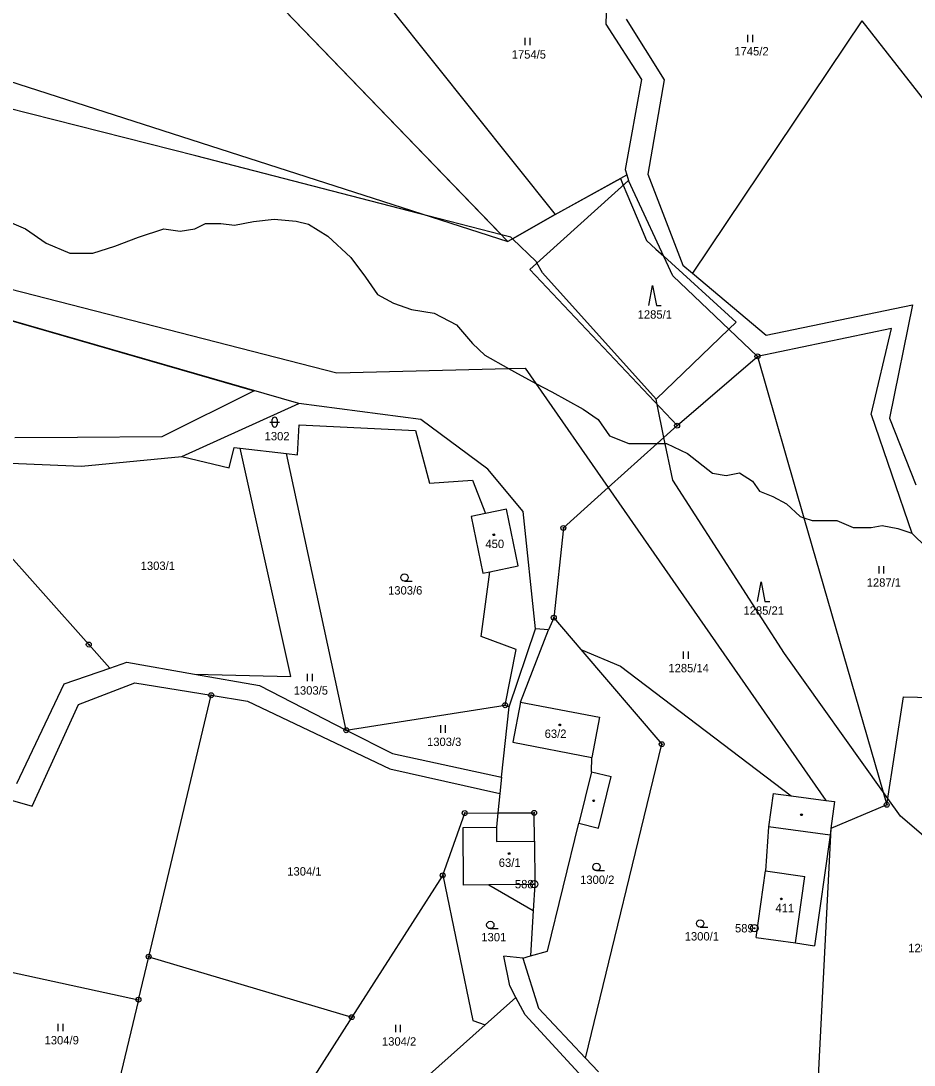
# Model space of a CAD drawing. Extents: x -439246 to -433691, y -1130252 to -1121148.
# Drawn here: x -437686.4 to -437505.3, y -1122309.2 to -1122097.5 of the extents above; entities that cross this region are included whole.
import ezdxf

# ---------------------------------------------------------------- set-up
doc = ezdxf.new("R2010")
doc.units = 0
for name, color, linetype in [('Vrstva 1', 7, 'Continuous'), ('Vrstva 17', 7, 'Continuous'), ('Vrstva 18', 7, 'Continuous'), ('Vrstva 19', 7, 'Continuous'), ('Vrstva 24', 7, 'Continuous'), ('Vrstva 25', 7, 'Continuous'), ('Vrstva 3', 7, 'Continuous'), ('Vrstva 37', 7, 'Continuous'), ('Vrstva 4', 7, 'Continuous'), ('Vrstva 52', 7, 'Continuous')]:
    doc.layers.add(name, color=color, linetype=linetype)

msp = doc.modelspace()

# ---------------------------------------------------------------- linework, layer by layer
at = {"layer": 'Vrstva 1'}
for p, q in [((-437706.12, -1122186.41), (-437672.65, -1122223.97)), ((-437672.65, -1122223.97), (-437668.4, -1122228.75)), ((-437668.4, -1122228.75), (-437664.92, -1122227.56)), ((-437677.63, -1122231.91), (-437668.4, -1122228.75))]:
    msp.add_line(p, q, dxfattribs=at)
for points in [[(-437665.12, -1122061.9), (-437587.68, -1122142.23)], [(-437567.29, -1122079.83), (-437567.79, -1122098.16)], [(-437611.31, -1122095.15), (-437578.12, -1122136.76)], [(-437563.67, -1122097.15), (-437555.97, -1122109.46)], [(-437567.79, -1122098.16), (-437560.57, -1122109.38)], [(-437515.88, -1122097.48), (-437550.22, -1122148.67)], [(-437515.88, -1122097.48), (-437497.3, -1122121.21)], [(-437706.41, -1122104.02), (-437587.68, -1122142.23)], [(-437560.57, -1122109.38), (-437563.86, -1122127.62)], [(-437555.97, -1122109.46), (-437559.27, -1122128.55)], [(-437578.12, -1122136.76), (-437563.54, -1122128.7)], [(-437563.86, -1122127.62), (-437563.54, -1122128.7)], [(-437563.54, -1122128.7), (-437563.2, -1122129.83)], [(-437559.27, -1122128.55), (-437552.2, -1122147.01)], [(-437563.2, -1122129.83), (-437583.24, -1122147.89)], [(-437554.23, -1122149.19), (-437563.2, -1122129.83)], [(-437578.12, -1122136.76), (-437587.68, -1122142.23)], [(-437630.08, -1122175.1), (-437737.17, -1122144.19)], [(-437583.24, -1122147.89), (-437553.36, -1122179.57)], [(-437552.2, -1122147.01), (-437550.22, -1122148.67)], [(-437537.07, -1122165.53), (-437554.23, -1122149.19)], [(-437550.22, -1122148.67), (-437535.3, -1122161.2)], [(-437691.1, -1122151.21), (-437622.37, -1122168.85)], [(-437535.3, -1122161.2), (-437505.6, -1122155.1)], [(-437505.6, -1122155.1), (-437510.32, -1122178.08)], [(-437509.87, -1122159.85), (-437537.07, -1122165.53)], [(-437514, -1122177.32), (-437509.87, -1122159.85)], [(-437553.36, -1122179.57), (-437537.07, -1122165.53)], [(-437537.07, -1122165.53), (-437527.64, -1122198.26)], [(-437622.37, -1122168.85), (-437587.55, -1122167.98)], [(-437587.55, -1122167.98), (-437584.15, -1122167.9)], [(-437584.15, -1122167.9), (-437581.98, -1122171.01)], [(-437581.98, -1122171.01), (-437567.31, -1122192.12)], [(-437653.76, -1122185.82), (-437630.08, -1122175.1)], [(-437605.33, -1122178.32), (-437630.08, -1122175.1)], [(-437514, -1122177.32), (-437505.74, -1122201.38)], [(-437630.32, -1122185.5), (-437630.01, -1122179.4)], [(-437630.01, -1122179.4), (-437606.42, -1122180.57)], [(-437591.72, -1122188.43), (-437605.33, -1122178.32)], [(-437553.36, -1122179.57), (-437557.38, -1122183.19)], [(-437510.32, -1122178.08), (-437504.97, -1122191.56)], [(-437606.42, -1122180.57), (-437603.56, -1122191.21)], [(-437644.19, -1122188.16), (-437643.17, -1122183.99)], [(-437643.17, -1122183.99), (-437641.95, -1122184.13)], [(-437631.66, -1122230.45), (-437641.95, -1122184.13)], [(-437641.95, -1122184.13), (-437632.59, -1122185.23)], [(-437557.38, -1122183.19), (-437567.31, -1122192.12)], [(-437674.1, -1122187.82), (-437653.76, -1122185.82)], [(-437653.76, -1122185.82), (-437644.19, -1122188.16)], [(-437620.44, -1122241.34), (-437632.59, -1122185.23)], [(-437632.59, -1122185.23), (-437630.32, -1122185.5)], [(-437706.12, -1122186.41), (-437674.1, -1122187.82)], [(-437584.55, -1122197.01), (-437591.72, -1122188.43)], [(-437603.56, -1122191.21), (-437594.84, -1122190.61)], [(-437594.84, -1122190.61), (-437592.23, -1122197.42)], [(-437567.31, -1122192.12), (-437576.42, -1122200.32)], [(-437567.31, -1122192.12), (-437523.19, -1122255.58)], [(-437587.98, -1122196.53), (-437592.23, -1122197.42)], [(-437585.59, -1122208), (-437587.98, -1122196.53)], [(-437592.23, -1122197.42), (-437595.11, -1122198.02)], [(-437595.11, -1122198.02), (-437592.72, -1122209.49)], [(-437582.09, -1122220.75), (-437584.55, -1122197.01)], [(-437527.64, -1122198.26), (-437510.86, -1122256.46)], [(-437576.42, -1122200.32), (-437578.37, -1122218.52)], [(-437505.74, -1122201.38), (-437479.51, -1122226.98)], [(-437593.1, -1122222.31), (-437591.32, -1122209.2)], [(-437592.72, -1122209.49), (-437591.32, -1122209.2)], [(-437591.32, -1122209.2), (-437585.59, -1122208)], [(-437578.37, -1122218.52), (-437579.43, -1122220.96)], [(-437578.37, -1122218.52), (-437572.89, -1122224.95)], [(-437585.98, -1122224.97), (-437593.1, -1122222.31)], [(-437587.39, -1122236.57), (-437582.09, -1122220.75)], [(-437585.09, -1122235.62), (-437579.43, -1122220.96)], [(-437579.43, -1122220.96), (-437582.09, -1122220.75)], [(-437588.24, -1122236.27), (-437585.98, -1122224.97)], [(-437572.89, -1122224.95), (-437564.81, -1122228.35)], [(-437572.89, -1122224.95), (-437556.48, -1122244.17)], [(-437664.92, -1122227.56), (-437651.25, -1122229.94)], [(-437564.81, -1122228.35), (-437530.22, -1122254.63)], [(-437651.25, -1122229.94), (-437631.66, -1122230.45)], [(-437651.25, -1122229.94), (-437638.03, -1122232.24)], [(-437687.24, -1122252.16), (-437677.63, -1122231.91)], [(-437674.72, -1122236.14), (-437663.29, -1122231.73)], [(-437663.29, -1122231.73), (-437647.85, -1122234.24)], [(-437638.03, -1122232.24), (-437620.44, -1122241.34)], [(-437660.5, -1122287.26), (-437647.85, -1122234.24)], [(-437647.85, -1122234.24), (-437640.44, -1122235.44)], [(-437510.86, -1122256.46), (-437507.44, -1122234.55)], [(-437507.44, -1122234.55), (-437501.79, -1122234.7)], [(-437684.14, -1122256.77), (-437674.72, -1122236.14)], [(-437640.44, -1122235.44), (-437611.58, -1122249.18)], [(-437620.44, -1122241.34), (-437588.24, -1122236.27)], [(-437588.94, -1122250.88), (-437587.39, -1122236.57)], [(-437588.24, -1122236.27), (-437587.39, -1122236.57)], [(-437585.09, -1122235.62), (-437569.08, -1122238.7)], [(-437569.08, -1122238.7), (-437570.64, -1122246.85)], [(-437620.44, -1122241.34), (-437611.07, -1122246.09)], [(-437723.04, -1122245.57), (-437684.14, -1122256.77)], [(-437571.93, -1122307.86), (-437556.48, -1122244.17)], [(-437611.07, -1122246.09), (-437588.94, -1122250.88)], [(-437570.74, -1122249.77), (-437570.64, -1122246.85)], [(-437611.58, -1122249.18), (-437589.29, -1122254.17)], [(-437570.74, -1122249.77), (-437566.71, -1122250.75)], [(-437588.94, -1122250.88), (-437589.29, -1122254.17)], [(-437569.27, -1122261.21), (-437566.71, -1122250.75)], [(-437589.29, -1122254.17), (-437589.7, -1122258.11)], [(-437533.91, -1122254.14), (-437534.82, -1122260.96)], [(-437533.91, -1122254.14), (-437530.22, -1122254.63)], [(-437530.22, -1122254.63), (-437523.19, -1122255.58)], [(-437523.19, -1122255.58), (-437521.42, -1122255.82)], [(-437521.42, -1122255.82), (-437522.16, -1122261.3)], [(-437600.89, -1122270.76), (-437596.43, -1122258.14)], [(-437596.43, -1122258.14), (-437589.7, -1122258.11)], [(-437589.7, -1122258.11), (-437590.01, -1122261.01)], [(-437589.7, -1122258.11), (-437582.34, -1122258.09)], [(-437582.29, -1122263.86), (-437582.34, -1122258.09)], [(-437510.86, -1122256.46), (-437522.16, -1122261.3)], [(-437579.65, -1122286.14), (-437573.3, -1122260.22)], [(-437573.3, -1122260.22), (-437569.27, -1122261.21)], [(-437596.72, -1122261.08), (-437590.01, -1122261.01)], [(-437596.65, -1122272.75), (-437596.72, -1122261.08)], [(-437534.82, -1122260.96), (-437535.44, -1122269.85)], [(-437522.16, -1122261.3), (-437524.82, -1122312.85)], [(-437522.16, -1122261.3), (-437522.34, -1122262.64)], [(-437582.29, -1122263.86), (-437582.21, -1122272.62)], [(-437522.34, -1122262.64), (-437525.47, -1122285.03)], [(-437600.89, -1122270.76), (-437619.34, -1122299.53)], [(-437600.89, -1122270.76), (-437594.79, -1122300.21)], [(-437537.35, -1122283.35), (-437535.44, -1122269.85)], [(-437771.53, -1122272.28), (-437662.59, -1122295.99)], [(-437591.52, -1122272.71), (-437596.65, -1122272.75)], [(-437591.52, -1122272.71), (-437582.52, -1122277.87)], [(-437582.21, -1122272.62), (-437582.52, -1122277.87)], [(-437582.52, -1122277.87), (-437583.07, -1122287.1)], [(-437537.35, -1122283.35), (-437529.35, -1122284.48)], [(-437529.35, -1122284.48), (-437525.47, -1122285.03)], [(-437662.59, -1122295.99), (-437660.5, -1122287.26)], [(-437660.5, -1122287.26), (-437619.34, -1122299.53)], [(-437587.3, -1122293.19), (-437588.51, -1122287.15)], [(-437584.64, -1122287.54), (-437588.51, -1122287.15)], [(-437584.64, -1122287.54), (-437583.07, -1122287.1)], [(-437584.64, -1122287.54), (-437581.44, -1122297.72)], [(-437583.07, -1122287.1), (-437579.65, -1122286.14)], [(-437586.05, -1122295.51), (-437587.3, -1122293.19)], [(-437662.59, -1122295.99), (-437672.76, -1122338.61)], [(-437592.28, -1122301.06), (-437586.05, -1122295.51)], [(-437584.15, -1122299.05), (-437586.05, -1122295.51)], [(-437581.44, -1122297.72), (-437571.93, -1122307.86)], [(-437619.34, -1122299.53), (-437643.62, -1122337.62)], [(-437594.79, -1122300.21), (-437592.28, -1122301.06)], [(-437571.76, -1122312.55), (-437584.15, -1122299.05)], [(-437631.75, -1122336.27), (-437592.28, -1122301.06)], [(-437571.93, -1122307.86), (-437569.33, -1122310.64)]]:
    msp.add_lwpolyline(points, dxfattribs=at)
at = {"layer": 'Vrstva 24'}
for centre, radius in [((-437537.07, -1122165.53), 0.5), ((-437537.07, -1122165.53), 0.1), ((-437553.36, -1122179.57), 0.5), ((-437553.36, -1122179.57), 0.1), ((-437576.42, -1122200.32), 0.5), ((-437576.42, -1122200.32), 0.1), ((-437578.37, -1122218.52), 0.5), ((-437578.37, -1122218.52), 0.1), ((-437672.65, -1122223.97), 0.5), ((-437672.65, -1122223.97), 0.1), ((-437647.85, -1122234.24), 0.5), ((-437647.85, -1122234.24), 0.1), ((-437588.24, -1122236.27), 0.5), ((-437588.24, -1122236.27), 0.1), ((-437620.44, -1122241.34), 0.5), ((-437620.44, -1122241.34), 0.1), ((-437556.48, -1122244.17), 0.5), ((-437556.48, -1122244.17), 0.1), ((-437510.86, -1122256.46), 0.5), ((-437596.43, -1122258.14), 0.5), ((-437596.43, -1122258.14), 0.1), ((-437582.34, -1122258.09), 0.5), ((-437582.34, -1122258.09), 0.1), ((-437510.86, -1122256.46), 0.1), ((-437600.89, -1122270.76), 0.5), ((-437600.89, -1122270.76), 0.1), ((-437582.33, -1122272.55), 0.75), ((-437582.33, -1122272.55), 0.1), ((-437537.7, -1122281.49), 0.75), ((-437537.7, -1122281.49), 0.1), ((-437660.5, -1122287.26), 0.5), ((-437660.5, -1122287.26), 0.1), ((-437662.59, -1122295.99), 0.5), ((-437662.59, -1122295.99), 0.1), ((-437619.34, -1122299.53), 0.5), ((-437619.34, -1122299.53), 0.1)]:
    msp.add_circle(centre, radius, dxfattribs=at)
at = {"layer": 'Vrstva 25'}
for p, q in [((-437584.17, -1122102.45), (-437584.17, -1122100.95)), ((-437583.17, -1122102.45), (-437583.17, -1122100.95)), ((-437539.02, -1122101.8), (-437539.02, -1122100.3)), ((-437538.02, -1122101.8), (-437538.02, -1122100.3)), ((-437635.95, -1122178.86), (-437633.95, -1122178.86)), ((-437635.45, -1122179.36), (-437635.45, -1122178.36)), ((-437634.45, -1122178.36), (-437634.45, -1122179.36)), ((-437512.42, -1122209.54), (-437512.42, -1122208.04)), ((-437511.42, -1122209.54), (-437511.42, -1122208.04)), ((-437608.65, -1122211.13), (-437607.05, -1122211.13)), ((-437552.05, -1122226.89), (-437552.05, -1122225.39)), ((-437551.05, -1122226.89), (-437551.05, -1122225.39)), ((-437628.32, -1122231.42), (-437628.32, -1122229.92)), ((-437627.32, -1122231.42), (-437627.32, -1122229.92)), ((-437601.3, -1122241.84), (-437601.3, -1122240.34)), ((-437600.3, -1122241.84), (-437600.3, -1122240.34)), ((-437569.69, -1122269.81), (-437568.09, -1122269.81)), ((-437591.24, -1122281.58), (-437589.64, -1122281.58)), ((-437548.7, -1122281.28), (-437547.1, -1122281.28)), ((-437678.83, -1122302.35), (-437678.83, -1122300.85)), ((-437677.83, -1122302.35), (-437677.83, -1122300.85)), ((-437610.42, -1122302.6), (-437610.42, -1122301.1)), ((-437609.42, -1122302.6), (-437609.42, -1122301.1))]:
    msp.add_line(p, q, dxfattribs=at)
for points in [[(-437559.07, -1122155.18), (-437558.37, -1122151.18), (-437557.57, -1122155.18), (-437556.57, -1122155.18)], [(-437537.04, -1122215.22), (-437536.34, -1122211.22), (-437535.54, -1122215.22), (-437534.54, -1122215.22)]]:
    msp.add_lwpolyline(points, dxfattribs=at)
for centre, radius in [((-437590.53, -1122201.7), 0.175), ((-437608.65, -1122210.38), 0.75), ((-437577.16, -1122240.26), 0.175), ((-437570.27, -1122255.64), 0.175), ((-437528.14, -1122258.49), 0.175), ((-437587.43, -1122266.35), 0.175), ((-437569.69, -1122269.06), 0.75), ((-437532.23, -1122275.54), 0.175), ((-437591.24, -1122280.83), 0.75), ((-437548.7, -1122280.53), 0.75)]:
    msp.add_circle(centre, radius, dxfattribs=at)
for centre, start, end in [((-437634.95, -1122178.36), 0, 180), ((-437634.95, -1122179.36), 180, 0)]:
    msp.add_arc(centre, 0.5, start, end, dxfattribs=at)
at = {"layer": 'Vrstva 3'}
for points in [[(-437587.98, -1122196.53), (-437592.23, -1122197.42)], [(-437585.59, -1122208), (-437587.98, -1122196.53)], [(-437592.23, -1122197.42), (-437595.11, -1122198.02)], [(-437595.11, -1122198.02), (-437592.72, -1122209.49)], [(-437592.72, -1122209.49), (-437591.32, -1122209.2)], [(-437591.32, -1122209.2), (-437585.59, -1122208)], [(-437585.09, -1122235.62), (-437586.65, -1122243.77)], [(-437585.09, -1122235.62), (-437569.08, -1122238.7)], [(-437569.08, -1122238.7), (-437570.64, -1122246.85)], [(-437586.65, -1122243.77), (-437570.64, -1122246.85)], [(-437596.72, -1122261.08), (-437590.01, -1122261.01)], [(-437596.65, -1122272.75), (-437596.72, -1122261.08)], [(-437590.01, -1122261.01), (-437589.98, -1122263.93)], [(-437589.98, -1122263.93), (-437582.29, -1122263.86)], [(-437582.29, -1122263.86), (-437582.21, -1122272.62)], [(-437537.35, -1122283.35), (-437535.44, -1122269.85)], [(-437535.44, -1122269.85), (-437527.44, -1122270.98)], [(-437529.35, -1122284.48), (-437527.44, -1122270.98)], [(-437591.52, -1122272.71), (-437596.65, -1122272.75)], [(-437582.21, -1122272.62), (-437591.52, -1122272.71)], [(-437537.35, -1122283.35), (-437529.35, -1122284.48)]]:
    msp.add_lwpolyline(points, dxfattribs=at)
at = {"layer": 'Vrstva 37'}
for centre in [(-437590.53, -1122201.7), (-437577.16, -1122240.26), (-437587.43, -1122266.35), (-437532.23, -1122275.54)]:
    msp.add_circle(centre, 0.175, dxfattribs=at)
at = {"layer": 'Vrstva 4'}
for points in [[(-437692.51, -1122136.72), (-437685.47, -1122139.65)], [(-437685.47, -1122139.65), (-437681.31, -1122142.56)], [(-437662.54, -1122141.36), (-437657.43, -1122139.67)], [(-437657.43, -1122139.67), (-437654.14, -1122140.12)], [(-437654.14, -1122140.12), (-437651.12, -1122139.67)], [(-437651.12, -1122139.67), (-437648.97, -1122138.59)], [(-437648.97, -1122138.59), (-437645.89, -1122138.59)], [(-437645.89, -1122138.59), (-437643.13, -1122138.94)], [(-437643.13, -1122138.94), (-437639.27, -1122138.15)], [(-437639.27, -1122138.15), (-437635.08, -1122137.67)], [(-437635.08, -1122137.67), (-437630.58, -1122138.09)], [(-437630.58, -1122138.09), (-437628.07, -1122138.69)], [(-437628.07, -1122138.69), (-437624.21, -1122141.16)], [(-437667.39, -1122143.2), (-437662.54, -1122141.36)], [(-437624.21, -1122141.16), (-437619.53, -1122145.47)], [(-437681.31, -1122142.56), (-437676.51, -1122144.59)], [(-437671.82, -1122144.59), (-437667.39, -1122143.2)], [(-437676.51, -1122144.59), (-437671.82, -1122144.59)], [(-437619.53, -1122145.47), (-437616.53, -1122149.49)], [(-437616.53, -1122149.49), (-437614.09, -1122152.97)], [(-437614.09, -1122152.97), (-437610.86, -1122154.76)], [(-437610.86, -1122154.76), (-437607.24, -1122155.99)], [(-437607.24, -1122155.99), (-437602.59, -1122156.74)], [(-437602.59, -1122156.74), (-437598.07, -1122159.15)], [(-437598.07, -1122159.15), (-437594.82, -1122162.89)], [(-437594.82, -1122162.89), (-437592.32, -1122165.27)], [(-437592.32, -1122165.27), (-437587.55, -1122167.98)], [(-437587.55, -1122167.98), (-437586.33, -1122168.68)], [(-437586.33, -1122168.68), (-437581.98, -1122171.01)], [(-437581.98, -1122171.01), (-437578.79, -1122172.73)], [(-437578.79, -1122172.73), (-437572.44, -1122176.22)], [(-437572.44, -1122176.22), (-437569.38, -1122178.3)], [(-437569.38, -1122178.3), (-437567.1, -1122181.62)], [(-437567.1, -1122181.62), (-437563.13, -1122183.19)], [(-437563.13, -1122183.19), (-437557.38, -1122183.19)], [(-437557.38, -1122183.19), (-437555.51, -1122183.19)], [(-437555.51, -1122183.19), (-437551.27, -1122185.21)], [(-437551.27, -1122185.21), (-437546.2, -1122189.18)], [(-437546.2, -1122189.18), (-437543.39, -1122189.7)], [(-437543.39, -1122189.7), (-437540.68, -1122189.15)], [(-437540.68, -1122189.15), (-437538.07, -1122190.82)], [(-437538.07, -1122190.82), (-437536.67, -1122192.85)], [(-437536.67, -1122192.85), (-437533.92, -1122193.94)], [(-437533.92, -1122193.94), (-437531.17, -1122195.42)], [(-437531.17, -1122195.42), (-437528.42, -1122198)], [(-437528.42, -1122198), (-437527.64, -1122198.26)], [(-437527.64, -1122198.26), (-437525.99, -1122198.81)], [(-437525.99, -1122198.81), (-437520.98, -1122198.81)], [(-437520.98, -1122198.81), (-437517.69, -1122200.24)], [(-437517.69, -1122200.24), (-437513.98, -1122200.24)], [(-437513.98, -1122200.24), (-437511.76, -1122199.84)], [(-437511.76, -1122199.84), (-437508.59, -1122200.4)], [(-437508.59, -1122200.4), (-437505.74, -1122201.38)], [(-437585.09, -1122235.62), (-437586.65, -1122243.77)], [(-437586.65, -1122243.77), (-437570.64, -1122246.85)], [(-437570.74, -1122249.77), (-437573.3, -1122260.22)], [(-437590.01, -1122261.01), (-437589.98, -1122263.93)], [(-437522.34, -1122262.64), (-437534.82, -1122260.96)], [(-437589.98, -1122263.93), (-437582.29, -1122263.86)], [(-437535.44, -1122269.85), (-437527.44, -1122270.98)], [(-437529.35, -1122284.48), (-437527.44, -1122270.98)], [(-437582.21, -1122272.62), (-437591.52, -1122272.71)]]:
    msp.add_lwpolyline(points, dxfattribs=at)
at = {"layer": 'Vrstva 52'}
for points in [[(-437686.58, -1122040.11), (-437666.42, -1122060.55), (-437665.12, -1122061.9), (-437588.99, -1122140.87)], [(-437588.99, -1122140.87), (-437603.65, -1122137.09), (-437650.97, -1122124.88), (-437689.34, -1122115.16), (-437690.19, -1122114.31), (-437701.27, -1122111.32), (-437814.47, -1122082.82), (-437819.75, -1122081.49), (-437829.47, -1122078.89), (-437856.4, -1122071.69), (-437864.92, -1122069.13), (-437865.77, -1122068.28), (-437873.66, -1122066.17), (-437843.53, -1122055.79)], [(-437586.73, -1122141.69), (-437578.12, -1122136.76), (-437564.86, -1122129.43), (-437564.29, -1122130.81), (-437563.58, -1122132.54), (-437561.44, -1122137.5), (-437559.58, -1122142.01), (-437557.66, -1122143.76), (-437556.07, -1122145.21), (-437541.42, -1122158.61), (-437542.87, -1122160)], [(-437586.73, -1122141.69), (-437587.06, -1122141.37), (-437588.99, -1122140.87)], [(-437557.64, -1122174.2), (-437580.67, -1122148.61), (-437581.78, -1122146.58), (-437581.95, -1122146.27), (-437586.73, -1122141.69)], [(-437737.17, -1122144.19), (-437639.09, -1122172.5), (-437657.81, -1122181.85), (-437674.96, -1122181.98), (-437687.64, -1122182.07)], [(-437542.87, -1122160), (-437557.64, -1122174.2)], [(-437404.52, -1122361.8), (-437409.97, -1122357.12), (-437413.33, -1122354.28), (-437416.44, -1122351.66), (-437444.9, -1122327.61), (-437456.15, -1122314.37), (-437465.06, -1122303.87), (-437484.82, -1122280.62), (-437491.08, -1122273.25), (-437500, -1122265.65), (-437504.35, -1122261.95), (-437508.05, -1122258.8), (-437510.66, -1122255.16), (-437511.63, -1122253.78), (-437531.61, -1122225.81), (-437554.23, -1122190.62), (-437556.03, -1122181.97), (-437557.42, -1122175.27), (-437557.64, -1122174.2)]]:
    msp.add_lwpolyline(points, dxfattribs=at)

# ---------------------------------------------------------------- texts
at = {"layer": 'Vrstva 17'}
for s, p in [('588', (-437586.25, -1122273.4)), ('589', (-437541.62, -1122282.34))]:
    msp.add_text(s, height=1.7, dxfattribs=at).set_placement(p)
at = {"layer": 'Vrstva 18'}
for s, p in [('1754/5', (-437586.9, -1122105.15)), ('1745/2', (-437541.75, -1122104.5)), ('1285/1', (-437561.36, -1122157.88)), ('1302', (-437637, -1122182.56)), ('1303/1', (-437662.13, -1122208.84)), ('1287/1', (-437514.92, -1122212.24)), ('1303/6', (-437611.97, -1122213.83)), ('1285/21', (-437539.91, -1122217.92)), ('1285/14', (-437555.13, -1122229.59)), ('1303/5', (-437631.1, -1122234.12)), ('1303/3', (-437604.07, -1122244.54)), ('1304/1', (-437632.41, -1122270.81)), ('1300/2', (-437573.03, -1122272.51)), ('1301', (-437593.06, -1122284.15)), ('1300/1', (-437551.82, -1122283.98)), ('1286/1', (-437506.49, -1122286.35)), ('1304/9', (-437681.62, -1122305.05)), ('1304/2', (-437613.21, -1122305.3))]:
    msp.add_text(s, height=1.7, dxfattribs=at).set_placement(p)
at = {"layer": 'Vrstva 19'}
for s, p in [('450', (-437592.23, -1122204.4)), ('63/2', (-437580.22, -1122242.9)), ('63/1', (-437589.52, -1122269.05)), ('411', (-437533.41, -1122278.24))]:
    msp.add_text(s, height=1.7, dxfattribs=at).set_placement(p)

doc.saveas('drawing.dxf')
